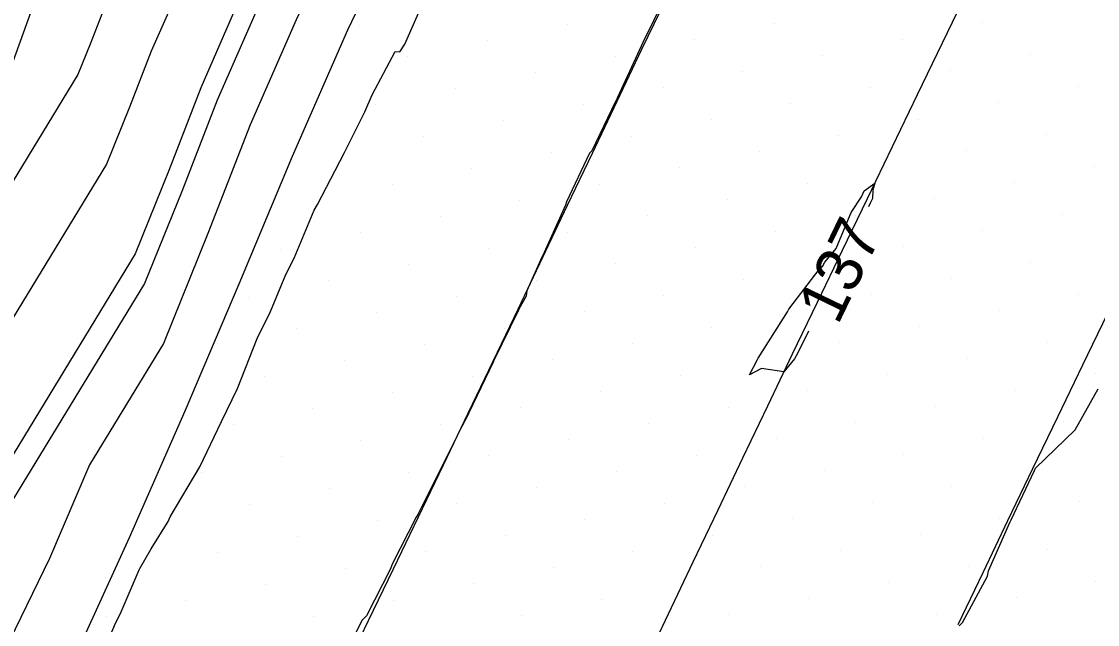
# Model space of a CAD drawing. Extents: x 2354170 to 2357230, y 866100 to 868290.
# Drawn here: x 2355357.59 to 2355404.32, y 866576.03 to 866602.21 of the extents above; entities that cross this region are included whole.
import ezdxf

# ---------------------------------------------------------------- set-up
doc = ezdxf.new("R2010")
doc.units = 0
for name, color, linetype in [('Default', 7, 'Continuous'), ('DTM Contours Minor', 7, 'Continuous'), ('DTM Contours Minor Text', 7, 'Continuous'), ('Exist DTM Breakline', 7, 'Continuous'), ('Exist DTM Scan Elevation Point', 7, 'Continuous'), ('Exist Roads EOP', 7, 'Continuous'), ('PH Exist DTM Breakline', 7, 'Continuous')]:
    doc.layers.add(name, color=color, linetype=linetype)

msp = doc.modelspace()

# ---------------------------------------------------------------- linework, layer by layer
at = {"layer": 'Default'}
for points in [[(2355389.874, 866653.977), (2355388.072, 866650.227), (2355385.621, 866645.524), (2355384.174, 866641.942), (2355382.342, 866638.409), (2355379.052, 866632.777), (2355377.378, 866629.735), (2355375.695, 866626.733), (2355374.23, 866623.618), (2355372.608, 866620.782), (2355366.535, 866607.955), (2355365.393, 866605.612), (2355364.257, 866603.287), (2355363.227, 866600.929), (2355362.276, 866598.487), (2355361.279, 866596.02), (2355349.553, 866576.781), (2355349.392, 866576.404), (2355349.209, 866576.028)], [(2355386.212, 866652.171), (2355382.896, 866645.808), (2355381.728, 866642.916), (2355380.25, 866640.065), (2355375.708, 866632.29), (2355374.503, 866630.101), (2355373.292, 866627.94), (2355372.237, 866625.698), (2355371.07, 866623.657), (2355362.843, 866606.279), (2355362.233, 866605.029), (2355361.627, 866603.789), (2355361.078, 866602.531), (2355360.57, 866601.228), (2355360.038, 866599.912), (2355352.615, 866587.732)], [(2355394.159, 866651.267), (2355391.792, 866646.341), (2355391.071, 866644.958), (2355389.066, 866639.994), (2355386.527, 866635.098), (2355385.74, 866633.749), (2355383.127, 866629.002), (2355380.501, 866624.319), (2355378.215, 866619.457), (2355375.685, 866615.033), (2355373.92, 866611.306), (2355371.712, 866606.777), (2355369.517, 866602.284), (2355367.526, 866597.725), (2355365.687, 866593.005), (2355363.76, 866588.237), (2355360.548, 866582.968), (2355358.804, 866578.894), (2355356.826, 866574.822)], [(2355372.499, 866614.427), (2355370.228, 866609.63), (2355368.552, 866606.194), (2355366.887, 866602.786), (2355365.377, 866599.327), (2355363.981, 866595.746), (2355362.519, 866592.129), (2355355.051, 866579.874), (2355354.098, 866577.649), (2355353.017, 866575.425), (2355351.803, 866573.385), (2355351.022, 866572.196), (2355350.1, 866570.32), (2355345.083, 866562.885), (2355344.534, 866561.838), (2355344.015, 866560.824), (2355342.028, 866560.741), (2355341.438, 866563.394), (2355343.732, 866571.487), (2355343.88, 866572.662), (2355346.59, 866580.902), (2355349.775, 866596.743)], [(2355361.434, 866575.536), (2355361.677, 866576.086), (2355361.869, 866576.48), (2355362.697, 866578.409), (2355362.723, 866578.458), (2355363.226, 866579.319), (2355363.963, 866580.502), (2355364.051, 866580.71), (2355365.335, 866582.878), (2355366.276, 866584.845), (2355366.973, 866586.274), (2355367.824, 866588.454), (2355368.399, 866589.625), (2355369.064, 866591.222), (2355369.434, 866591.938), (2355370.299, 866594.016), (2355370.439, 866594.271), (2355371.598, 866596.497), (2355371.599, 866596.5), (2355371.6, 866596.503), (2355371.615, 866596.53), (2355372.496, 866598.291), (2355372.814, 866599.023), (2355373.823, 866600.915), (2355374.017, 866600.896), (2355374.242, 866601.23), (2355375.099, 866603.178)], [(2355385.495, 866603.193), (2355384.574, 866601.302), (2355384.428, 866600.975), (2355383.454, 866598.883), (2355383.395, 866598.742), (2355382.365, 866596.595), (2355382.264, 866596.494), (2355381.265, 866594.376), (2355381.223, 866594.244), (2355380.214, 866592.02), (2355380.189, 866591.986), (2355379.535, 866590.518), (2355379.507, 866590.291), (2355379.195, 866589.721), (2355379.18, 866589.685), (2355378.09, 866587.468), (2355378.084, 866587.453), (2355377.022, 866585.216), (2355377.009, 866585.183), (2355376.73, 866584.662), (2355375.91, 866583.012), (2355375.873, 866582.95), (2355374.81, 866580.807), (2355374.727, 866580.696), (2355373.681, 866578.648), (2355373.613, 866578.454), (2355372.567, 866576.413), (2355372.381, 866576.223), (2355371.402, 866574.271)], [(2355398.314, 866575.98), (2355398.461, 866576.118), (2355399.543, 866578.125), (2355399.585, 866578.367), (2355400.513, 866580.464), (2355400.575, 866580.578), (2355401.592, 866582.722), (2355401.63, 866582.814), (2355403.351, 866584.486), (2355404.349, 866586.27)]]:
    msp.add_lwpolyline(points, dxfattribs=at)
at = {"layer": 'DTM Contours Minor'}
for points in [[(2355396.9, 866660.658), (2355396.315, 866659.407), (2355394.909, 866656.67), (2355392.731, 866652.17), (2355390.552, 866647.636), (2355389.255, 866645.147), (2355387.435, 866640.643), (2355385.132, 866636.201), (2355383.511, 866633.425), (2355381.211, 866629.247), (2355378.899, 866625.124), (2355376.886, 866620.844), (2355374.659, 866616.95), (2355371.459, 866610.189), (2355369.605, 866606.389), (2355367.764, 866602.618), (2355366.093, 866598.793), (2355364.55, 866594.832), (2355362.933, 866590.832), (2355356.883, 866580.905), (2355355.667, 866578.064), (2355354.287, 866575.224)], [(2355389.552, 866587.53), (2355389.581, 866587.601), (2355390.861, 866589.601), (2355390.911, 866589.719), (2355392.271, 866591.505), (2355392.397, 866591.605), (2355392.476, 866591.763), (2355392.971, 866592.36), (2355393.081, 866592.598), (2355393.631, 866593.915), (2355394.076, 866594.597), (2355394.186, 866594.863), (2355394.654, 866595.19), (2355394.559, 866594.895), (2355394.554, 866594.531), (2355394.467, 866594.355), (2355394.378, 866594.167)], [(2355391.769, 866588.77), (2355391.308, 866587.833), (2355391.161, 866587.573), (2355390.706, 866587.006), (2355389.725, 866587.14), (2355389.209, 866586.876), (2355389.552, 866587.53)]]:
    msp.add_lwpolyline(points, dxfattribs=at)
at = {"layer": 'Exist DTM Breakline'}
for points in [[(2355384.614, 866574.242), (2355385.691, 866576.498), (2355386.768, 866578.754), (2355387.844, 866581.01), (2355388.921, 866583.267), (2355389.998, 866585.523), (2355391.076, 866587.779), (2355392.162, 866590.03), (2355393.249, 866592.281), (2355394.336, 866594.533), (2355395.423, 866596.784), (2355396.51, 866599.036), (2355397.597, 866601.287), (2355398.684, 866603.538), (2355399.771, 866605.79), (2355400.858, 866608.041), (2355401.944, 866610.292), (2355403.031, 866612.544), (2355404.118, 866614.795), (2355405.205, 866617.047)], [(2355371.572, 866573.95), (2355372.66, 866576.201), (2355373.747, 866578.453), (2355374.832, 866580.705), (2355375.913, 866582.959), (2355376.994, 866585.213), (2355378.075, 866587.467), (2355379.155, 866589.722), (2355380.231, 866591.979), (2355381.307, 866594.235), (2355382.384, 866596.492), (2355383.46, 866598.748), (2355384.538, 866601.003), (2355385.616, 866603.259)], [(2355404.763, 866589.54), (2355403.674, 866587.29), (2355402.586, 866585.039), (2355401.497, 866582.789), (2355400.415, 866580.535), (2355399.336, 866578.28), (2355398.258, 866576.024)]]:
    msp.add_lwpolyline(points, dxfattribs=at)
at = {"layer": 'Exist DTM Scan Elevation Point'}
for p, q in [((2355372.271, 866602.051), (2355372.271, 866602.051)), ((2355381.284, 866602.083), (2355381.284, 866602.083)), ((2355390.298, 866602.115), (2355390.298, 866602.115)), ((2355399.312, 866602.147), (2355399.312, 866602.147)), ((2355377.82, 866601.378), (2355377.82, 866601.378)), ((2355386.834, 866601.409), (2355386.834, 866601.409)), ((2355395.848, 866601.441), (2355395.848, 866601.441)), ((2355374.356, 866600.672), (2355374.356, 866600.672)), ((2355383.369, 866600.704), (2355383.369, 866600.704)), ((2355392.383, 866600.735), (2355392.383, 866600.735)), ((2355401.397, 866600.767), (2355401.397, 866600.767)), ((2355379.905, 866599.998), (2355379.905, 866599.998)), ((2355388.919, 866600.03), (2355388.919, 866600.03)), ((2355397.933, 866600.062), (2355397.933, 866600.062)), ((2355376.44, 866599.293), (2355376.44, 866599.293)), ((2355385.454, 866599.324), (2355385.454, 866599.324)), ((2355394.468, 866599.356), (2355394.468, 866599.356)), ((2355403.482, 866599.388), (2355403.482, 866599.388)), ((2355372.976, 866598.587), (2355372.976, 866598.587)), ((2355381.99, 866598.619), (2355381.99, 866598.619)), ((2355391.004, 866598.65), (2355391.004, 866598.65)), ((2355400.018, 866598.682), (2355400.018, 866598.682)), ((2355378.525, 866597.913), (2355378.525, 866597.913)), ((2355387.539, 866597.945), (2355387.539, 866597.945)), ((2355396.553, 866597.977), (2355396.553, 866597.977)), ((2355375.061, 866597.208), (2355375.061, 866597.208)), ((2355384.075, 866597.239), (2355384.075, 866597.239)), ((2355393.089, 866597.271), (2355393.089, 866597.271)), ((2355402.103, 866597.303), (2355402.103, 866597.303)), ((2355398.638, 866596.597), (2355398.638, 866596.597)), ((2355371.597, 866596.502), (2355371.597, 866596.502)), ((2355380.61, 866596.534), (2355380.61, 866596.534)), ((2355389.624, 866596.565), (2355389.624, 866596.565)), ((2355377.146, 866595.828), (2355377.146, 866595.828)), ((2355386.16, 866595.86), (2355386.16, 866595.86)), ((2355395.174, 866595.892), (2355395.174, 866595.892)), ((2355404.188, 866595.923), (2355404.188, 866595.923)), ((2355400.723, 866595.218), (2355400.723, 866595.218)), ((2355373.682, 866595.123), (2355373.682, 866595.123)), ((2355382.695, 866595.154), (2355382.695, 866595.154)), ((2355391.709, 866595.186), (2355391.709, 866595.186)), ((2355370.217, 866594.417), (2355370.217, 866594.417)), ((2355379.231, 866594.449), (2355379.231, 866594.449)), ((2355388.245, 866594.48), (2355388.245, 866594.48)), ((2355397.259, 866594.512), (2355397.259, 866594.512)), ((2355393.794, 866593.807), (2355393.794, 866593.807)), ((2355402.808, 866593.838), (2355402.808, 866593.838)), ((2355375.767, 866593.743), (2355375.767, 866593.743)), ((2355384.78, 866593.775), (2355384.78, 866593.775)), ((2355372.302, 866593.038), (2355372.302, 866593.038)), ((2355381.316, 866593.069), (2355381.316, 866593.069)), ((2355390.33, 866593.101), (2355390.33, 866593.101)), ((2355399.344, 866593.133), (2355399.344, 866593.133)), ((2355386.865, 866592.395), (2355386.865, 866592.395)), ((2355395.879, 866592.427), (2355395.879, 866592.427)), ((2355368.838, 866592.332), (2355368.838, 866592.332)), ((2355377.852, 866592.364), (2355377.852, 866592.364)), ((2355374.387, 866591.658), (2355374.387, 866591.658)), ((2355383.401, 866591.69), (2355383.401, 866591.69)), ((2355392.415, 866591.722), (2355392.415, 866591.722)), ((2355401.429, 866591.753), (2355401.429, 866591.753)), ((2355379.937, 866590.984), (2355379.937, 866590.984)), ((2355388.95, 866591.016), (2355388.95, 866591.016)), ((2355397.964, 866591.048), (2355397.964, 866591.048)), ((2355370.923, 866590.953), (2355370.923, 866590.953)), ((2355367.458, 866590.247), (2355367.458, 866590.247)), ((2355376.472, 866590.279), (2355376.472, 866590.279)), ((2355385.486, 866590.31), (2355385.486, 866590.31)), ((2355394.5, 866590.342), (2355394.5, 866590.342)), ((2355403.514, 866590.374), (2355403.514, 866590.374)), ((2355382.022, 866589.605), (2355382.022, 866589.605)), ((2355391.035, 866589.637), (2355391.035, 866589.637)), ((2355400.049, 866589.668), (2355400.049, 866589.668)), ((2355373.008, 866589.573), (2355373.008, 866589.573)), ((2355369.543, 866588.868), (2355369.543, 866588.868)), ((2355378.557, 866588.899), (2355378.557, 866588.899)), ((2355387.571, 866588.931), (2355387.571, 866588.931)), ((2355396.585, 866588.963), (2355396.585, 866588.963)), ((2355375.093, 866588.194), (2355375.093, 866588.194)), ((2355384.107, 866588.225), (2355384.107, 866588.225)), ((2355393.12, 866588.257), (2355393.12, 866588.257)), ((2355402.134, 866588.289), (2355402.134, 866588.289)), ((2355371.628, 866587.488), (2355371.628, 866587.488)), ((2355380.642, 866587.52), (2355380.642, 866587.52)), ((2355389.656, 866587.552), (2355389.656, 866587.552)), ((2355398.67, 866587.583), (2355398.67, 866587.583)), ((2355368.164, 866586.783), (2355368.164, 866586.783)), ((2355377.178, 866586.814), (2355377.178, 866586.814)), ((2355386.192, 866586.846), (2355386.192, 866586.846)), ((2355395.205, 866586.878), (2355395.205, 866586.878)), ((2355404.219, 866586.909), (2355404.219, 866586.909)), ((2355373.713, 866586.109), (2355373.713, 866586.109)), ((2355382.727, 866586.14), (2355382.727, 866586.14)), ((2355391.741, 866586.172), (2355391.741, 866586.172)), ((2355400.755, 866586.204), (2355400.755, 866586.204)), ((2355370.249, 866585.403), (2355370.249, 866585.403)), ((2355379.263, 866585.435), (2355379.263, 866585.435)), ((2355388.277, 866585.467), (2355388.277, 866585.467)), ((2355397.29, 866585.498), (2355397.29, 866585.498)), ((2355366.784, 866584.698), (2355366.784, 866584.698)), ((2355375.798, 866584.729), (2355375.798, 866584.729)), ((2355384.812, 866584.761), (2355384.812, 866584.761)), ((2355393.826, 866584.793), (2355393.826, 866584.793)), ((2355402.84, 866584.824), (2355402.84, 866584.824)), ((2355372.334, 866584.024), (2355372.334, 866584.024)), ((2355381.348, 866584.056), (2355381.348, 866584.056)), ((2355390.362, 866584.087), (2355390.362, 866584.087)), ((2355399.375, 866584.119), (2355399.375, 866584.119)), ((2355368.869, 866583.318), (2355368.869, 866583.318)), ((2355377.883, 866583.35), (2355377.883, 866583.35)), ((2355386.897, 866583.382), (2355386.897, 866583.382)), ((2355395.911, 866583.413), (2355395.911, 866583.413)), ((2355365.405, 866582.613), (2355365.405, 866582.613)), ((2355374.419, 866582.644), (2355374.419, 866582.644)), ((2355383.433, 866582.676), (2355383.433, 866582.676)), ((2355392.447, 866582.708), (2355392.447, 866582.708)), ((2355370.954, 866581.939), (2355370.954, 866581.939)), ((2355379.968, 866581.971), (2355379.968, 866581.971)), ((2355388.982, 866582.002), (2355388.982, 866582.002)), ((2355397.996, 866582.034), (2355397.996, 866582.034)), ((2355367.49, 866581.233), (2355367.49, 866581.233)), ((2355376.504, 866581.265), (2355376.504, 866581.265)), ((2355385.518, 866581.297), (2355385.518, 866581.297)), ((2355394.531, 866581.328), (2355394.531, 866581.328)), ((2355403.545, 866581.36), (2355403.545, 866581.36)), ((2355364.026, 866580.528), (2355364.026, 866580.528)), ((2355373.039, 866580.559), (2355373.039, 866580.559)), ((2355382.053, 866580.591), (2355382.053, 866580.591)), ((2355391.067, 866580.623), (2355391.067, 866580.623)), ((2355400.081, 866580.654), (2355400.081, 866580.654)), ((2355369.575, 866579.854), (2355369.575, 866579.854)), ((2355378.589, 866579.886), (2355378.589, 866579.886)), ((2355387.603, 866579.917), (2355387.603, 866579.917)), ((2355396.616, 866579.949), (2355396.616, 866579.949)), ((2355366.111, 866579.148), (2355366.111, 866579.148)), ((2355375.124, 866579.18), (2355375.124, 866579.18)), ((2355384.138, 866579.212), (2355384.138, 866579.212)), ((2355393.152, 866579.243), (2355393.152, 866579.243)), ((2355402.166, 866579.275), (2355402.166, 866579.275)), ((2355362.646, 866578.443), (2355362.646, 866578.443)), ((2355371.66, 866578.474), (2355371.66, 866578.474)), ((2355380.674, 866578.506), (2355380.674, 866578.506)), ((2355389.688, 866578.538), (2355389.688, 866578.538)), ((2355398.701, 866578.569), (2355398.701, 866578.569)), ((2355368.196, 866577.769), (2355368.196, 866577.769)), ((2355377.209, 866577.801), (2355377.209, 866577.801)), ((2355386.223, 866577.832), (2355386.223, 866577.832)), ((2355395.237, 866577.864), (2355395.237, 866577.864)), ((2355404.251, 866577.896), (2355404.251, 866577.896)), ((2355364.731, 866577.063), (2355364.731, 866577.063)), ((2355373.745, 866577.095), (2355373.745, 866577.095)), ((2355382.759, 866577.127), (2355382.759, 866577.127)), ((2355391.773, 866577.158), (2355391.773, 866577.158)), ((2355400.786, 866577.19), (2355400.786, 866577.19)), ((2355361.267, 866576.358), (2355361.267, 866576.358)), ((2355370.281, 866576.389), (2355370.281, 866576.389)), ((2355379.294, 866576.421), (2355379.294, 866576.421)), ((2355388.308, 866576.453), (2355388.308, 866576.453)), ((2355397.322, 866576.484), (2355397.322, 866576.484))]:
    msp.add_line(p, q, dxfattribs=at)
at = {"layer": 'Exist Roads EOP'}
msp.add_lwpolyline([(2355359.783, 866574.354), (2355362.274, 866579.812), (2355364.696, 866585.302), (2355367.045, 866590.823), (2355369.36, 866596.358), (2355371.763, 866601.855), (2355374.358, 866607.265), (2355376.945, 866612.679), (2355379.514, 866618.1), (2355382.209, 866623.461), (2355385.021, 866628.761), (2355387.845, 866634.055), (2355390.623, 866639.373), (2355393.34, 866644.723), (2355396.016, 866650.093), (2355398.666, 866655.476)], dxfattribs=at)
at = {"layer": 'PH Exist DTM Breakline'}
msp.add_lwpolyline([(2355400.072, 866711.56), (2355388.753, 866691.651), (2355384.892, 866684.66), (2355382.352, 866679.242), (2355376.222, 866662.609), (2355371.495, 866646.992), (2355367.119, 866631.041), (2355358.619, 866604.363), (2355347.647, 866573.973), (2355342.726, 866562.737), (2355339.575, 866553.722), (2355335.616, 866543.525), (2355330.204, 866530.05)], dxfattribs=at)

# ---------------------------------------------------------------- texts
at = {"layer": 'DTM Contours Minor Text'}
msp.add_text('137', height=2, rotation=64.1948, dxfattribs=at).set_placement((2355393.04, 866588.99))

doc.saveas('drawing.dxf')
